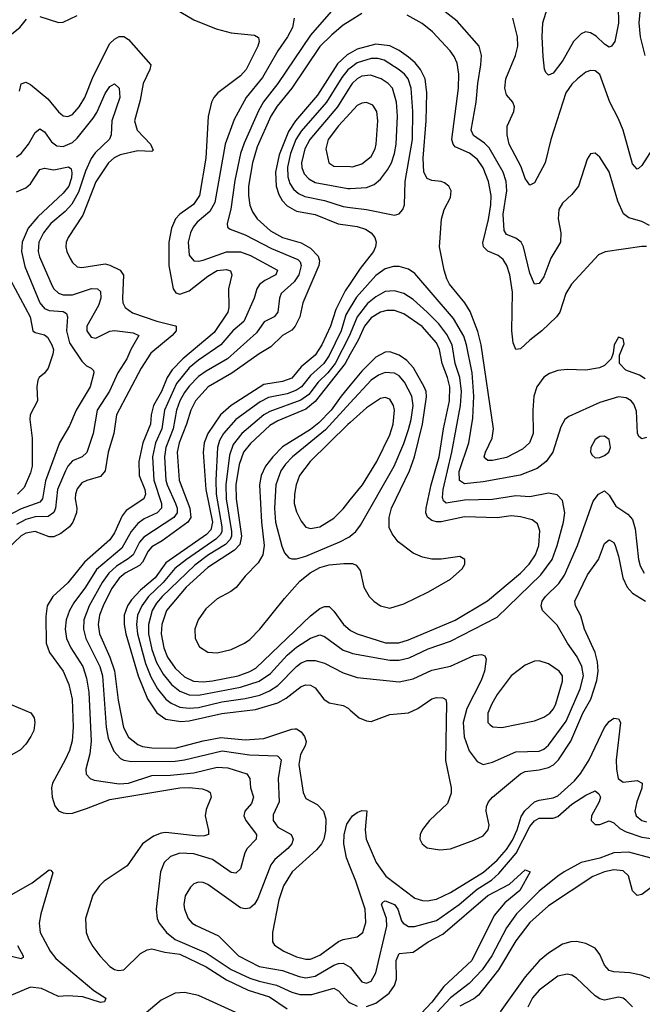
# Model space of a CAD drawing. Header units: inches. Extents: x 1649636 to 1815363, y 506543 to 641975.
# Tile 368 of 656: x 1708584 to 1711251, y 620742 to 624964. Entities that reach past the tile are written whole.
import ezdxf

# ---------------------------------------------------------------- set-up
doc = ezdxf.new("R2010")
doc.units = ezdxf.units.IN
doc.header["$MEASUREMENT"] = 0
doc.layers.add('B7602', color=7, linetype='Continuous')
doc.layers.add('B7612', color=7, linetype='Continuous')

msp = doc.modelspace()

# ---------------------------------------------------------------- linework, layer by layer
at = {"layer": 'B7602', "color": 5}
for points, elevation in [([(1708575.6, 625044.4), (1708456.9, 624950), (1708443.6, 624930), (1708440.9, 624910), (1708451.5, 624891.5), (1708490, 624881.1), (1708529.5, 624890), (1708550, 624903.2), (1708584.4, 624930), (1708613, 624967)], 520), ([(1708670, 624977.4), (1708750, 624951.9), (1708770, 624952.8), (1708830, 624982.2)], 520), ([(1709250, 625011.1), (1709330, 624962.8), (1709425, 624925), (1709490, 624908.2), (1709590, 624897.3), (1709607.6, 624887.6), (1709610.1, 624870.1), (1709603.6, 624850), (1709554.6, 624750), (1709530, 624723.4), (1709432.9, 624650), (1709415.6, 624630), (1709405.8, 624610), (1709391.2, 624548.8), (1709381.6, 624370), (1709354.7, 624210), (1709328.4, 624171.6), (1709270.1, 624130), (1709251.8, 624110), (1709234.4, 624070), (1709222.6, 624010), (1709222.7, 623910), (1709241.3, 623810), (1709252.5, 623792.5), (1709270, 623786.8), (1709310, 623801.2), (1709390, 623864.5), (1709430, 623888.3), (1709470, 623893.2), (1709486.5, 623886.5), (1709492.3, 623870), (1709477.7, 623810), (1709480.5, 623730), (1709475.1, 623710), (1709416.8, 623623.2), (1709283.1, 623510), (1709237.3, 623462.7), (1709215.1, 623430), (1709190.9, 623369.1), (1709157.4, 623310), (1709146.8, 623270), (1709143.6, 623230), (1709111.2, 623150), (1709094.8, 623070), (1709095.9, 623010), (1709120.3, 622950), (1709122.7, 622930), (1709116, 622910), (1709039.9, 622860.1), (1709023.4, 622836.6), (1708990, 622763.9), (1708970, 622734), (1708861.9, 622638.1), (1708790, 622548.7), (1708725.2, 622490), (1708700.9, 622450), (1708695.4, 622404.6), (1708696.8, 622290), (1708711.7, 622250), (1708770.6, 622170), (1708793.8, 622113.8), (1708808.5, 622050), (1708812.7, 621930), (1708808.3, 621871.7), (1708796.5, 621830), (1708779.1, 621790), (1708723.6, 621690), (1708719.5, 621670), (1708722.3, 621630), (1708733.6, 621593.6), (1708750, 621571.3), (1708770, 621562.3), (1708790, 621559.8), (1708810, 621561.8), (1708870, 621581.5), (1708970, 621620.7), (1709270, 621670.4), (1709310, 621671.8), (1709365.2, 621665.2), (1709390, 621657.8), (1709399.6, 621650), (1709404.2, 621630), (1709383, 621577), (1709378.3, 621550), (1709392.4, 621487.6), (1709392, 621470), (1709375.7, 621464.3), (1709350, 621463.4), (1709210, 621479.3), (1709190, 621476.4), (1709156.9, 621463.1), (1709110.1, 621429.9), (1709044.4, 621335.6), (1708945.8, 621270), (1708925.5, 621250), (1708897.3, 621210), (1708865.4, 621110), (1708868.4, 621050), (1708879.4, 621019.4), (1708896.8, 620990), (1708926.7, 620950), (1708970, 620904.5), (1708990, 620891.2), (1709006.7, 620886.7), (1709030, 620889.7), (1709100.8, 620959.2), (1709130, 620976.2), (1709150, 620979.9), (1709205.6, 620965.6), (1709270, 620956.3), (1709382.2, 620902.2), (1709470, 620847.1), (1709562.7, 620802.7), (1709654.4, 620774.4), (1709730, 620722.6)], 520), ([(1709759.8, 624970), (1709751.9, 624930), (1709731.2, 624890), (1709689.1, 624830.9), (1709623.7, 624716.3), (1709553.6, 624630), (1709503.2, 624536.8), (1709463.7, 624430), (1709420.5, 624179.5), (1709398.3, 624141.7), (1709344.3, 624095.7), (1709326.3, 624073.7), (1709314.9, 624050), (1709305.6, 624010), (1709310, 623954.4), (1709330, 623930.2), (1709350, 623927.9), (1709370, 623932.4), (1709470, 623969.3), (1709530, 623968.3), (1709573, 623953), (1709688.1, 623890), (1709681.3, 623870), (1709634.3, 623845.7), (1709611.7, 623828.3), (1709600.4, 623810), (1709588.2, 623770), (1709543.8, 623670), (1709497.6, 623630), (1709445.7, 623570), (1709350, 623504.6), (1709310, 623470.9), (1709255.4, 623404.6), (1709204.4, 623290), (1709192.1, 623210), (1709165, 623150), (1709152.1, 623090), (1709157.8, 622990), (1709192, 622890), (1709192, 622870), (1709173.3, 622850), (1709116.5, 622823.5), (1709090, 622803.9), (1709061.3, 622770), (1709021.4, 622698.6), (1708913.1, 622606.9), (1708866.3, 622530), (1708815.9, 622464.1), (1708797.2, 622430), (1708783.3, 622390), (1708778.7, 622350), (1708784.5, 622310), (1708803, 622270), (1708853.9, 622190), (1708870, 622140.3), (1708879.7, 622079.7), (1708890.1, 621869.9), (1708884.2, 621815.8), (1708867.5, 621750), (1708868.9, 621728.9), (1708885.3, 621710), (1708902.5, 621702.5), (1709010, 621686.8), (1709050, 621690.1), (1709150, 621722.5), (1709230, 621724.5), (1709330, 621734.6), (1709430, 621759.3), (1709475.7, 621755.7), (1709556.5, 621730), (1709569.3, 621710), (1709572.7, 621670), (1709585.9, 621630), (1709577.1, 621602.9), (1709548, 621570), (1709543.9, 621550), (1709553, 621530), (1709598.5, 621470), (1709596.6, 621450), (1709558.5, 621410), (1709548.6, 621391.4), (1709530, 621322.6), (1709510, 621304.5), (1709490, 621307.3), (1709410, 621362.8), (1709330, 621387.6), (1709270, 621390.4), (1709230, 621376.3), (1709202.5, 621350), (1709187.7, 621310), (1709168.1, 621150), (1709172.8, 621110), (1709182, 621090), (1709213.1, 621050), (1709250, 621019.4), (1709382.2, 620962.2), (1709490, 620891.4), (1709570, 620854.5), (1709610, 620840.6), (1709684.4, 620824.4), (1709750, 620794.4), (1709783.8, 620783.8), (1709835.7, 620784.3), (1709930, 620810.7), (1709950, 620799.8), (1709992.5, 620752.5), (1710000, 620748.9)], 540), ([(1709928.6, 625010), (1709830, 624897.9), (1709689.3, 624690), (1709628, 624612), (1709606.4, 624573.6), (1709545, 624435), (1709529.8, 624390.2), (1709505.4, 624274.6), (1709488.3, 624151.7), (1709472.1, 624090), (1709474.5, 624074.5), (1709485.2, 624065.2), (1709550, 624041.7), (1709662.3, 623982.3), (1709775.7, 623935.7), (1709785.3, 623925.3), (1709790.4, 623910), (1709779.3, 623870), (1709760, 623840), (1709704.7, 623790), (1709696.2, 623770), (1709689.5, 623710), (1709673.7, 623690), (1709631.2, 623668.8), (1709598.3, 623621.7), (1709474.3, 623510), (1709382.5, 623457.5), (1709350, 623433.6), (1709310, 623392.5), (1709290, 623364.9), (1709270.4, 623329.6), (1709255.7, 623290), (1709241.1, 623210), (1709209.3, 623130), (1709204.1, 623090), (1709210.1, 622990), (1709215.1, 622970), (1709251.9, 622890), (1709258.3, 622870), (1709258.2, 622850), (1709244.4, 622830), (1709114.9, 622745.1), (1709096.5, 622723.5), (1709069.4, 622670), (1709048.5, 622651.5), (1708998.8, 622621.2), (1708965.1, 622590), (1708936.5, 622550), (1708880.9, 622450), (1708858.3, 622390), (1708856.4, 622350), (1708866.4, 622310), (1708927, 622190), (1708938.8, 622150), (1708953.9, 621930), (1708963.2, 621883.2), (1708987.2, 621827.2), (1709016.2, 621796.2), (1709030, 621788.2), (1709062.6, 621782.6), (1709250, 621784.5), (1709290, 621790.1), (1709451.5, 621828.5), (1709568.5, 621811.5), (1709687.1, 621807.1), (1709690, 621806.2), (1709703.5, 621790), (1709691.6, 621710), (1709694.8, 621610), (1709670, 621554.3), (1709670.1, 621530), (1709690, 621501.3), (1709746.7, 621470), (1709755.8, 621450), (1709749.3, 621430), (1709732.8, 621410), (1709677.6, 621362.4), (1709660.2, 621339.8), (1709603.9, 621196.1), (1709590, 621171), (1709570, 621154.8), (1709550, 621150.7), (1709530, 621156.2), (1709390, 621256), (1709370, 621264.2), (1709350, 621265.5), (1709330, 621258.4), (1709315.1, 621244.9), (1709292.9, 621207.2), (1709287.2, 621170), (1709289.5, 621150), (1709305.5, 621110), (1709322.8, 621090), (1709339.2, 621079.2), (1709436.1, 621036.1), (1709521.2, 620950), (1709610, 620904.1), (1709710, 620887.1), (1709780.9, 620860.9), (1709810, 620855.6), (1709850, 620862.7), (1709930, 620910.1), (1709950, 620917.1), (1709970, 620917.9), (1710000, 620900.6)], 560), ([(1710000, 624959.2), (1709970, 624940.1), (1709920.5, 624899.5), (1709870, 624849), (1709750.1, 624670), (1709687.1, 624592.9), (1709659.6, 624550), (1709601.7, 624418.3), (1709580.9, 624350), (1709564.1, 624250), (1709563.6, 624210), (1709569.4, 624169.4), (1709580.8, 624140.8), (1709601.4, 624110), (1709658.4, 624058.4), (1709710, 624029.4), (1709790, 624006.6), (1709830, 623984.4), (1709863.1, 623950), (1709868.8, 623930), (1709865.1, 623910), (1709796.5, 623750), (1709783.8, 623690), (1709764.7, 623650), (1709750, 623632.2), (1709709.4, 623610), (1709659.1, 623560.9), (1709610, 623531.3), (1709492.3, 623447.7), (1709390.6, 623390), (1709336.7, 623330), (1709316.3, 623290), (1709298.5, 623230), (1709266.3, 623150), (1709257.8, 623110), (1709267.1, 622990), (1709312.8, 622870), (1709317.1, 622830), (1709304.1, 622810), (1709194.3, 622730), (1709150, 622703.8), (1709134.3, 622685.7), (1709110, 622638.1), (1709096.8, 622623.2), (1709035.3, 622590), (1709010, 622568.8), (1708976.9, 622523.1), (1708941.6, 622450), (1708925.9, 622410), (1708919.6, 622370), (1708926, 622330), (1708970.1, 622230), (1708990, 622172.2), (1709006.2, 622046.2), (1709028.6, 621928.6), (1709050, 621887.6), (1709090, 621855.5), (1709110, 621847.5), (1709150, 621841), (1709250, 621840.7), (1709370, 621872.2), (1709446, 621886), (1709550, 621876.7), (1709630, 621882), (1709750, 621922), (1709762.6, 621922.6), (1709770, 621922.7), (1709790, 621910.7), (1709803.8, 621890), (1709811.2, 621868.8), (1709806.4, 621850), (1709786.6, 621813.4), (1709779.9, 621770), (1709797.8, 621650), (1709810, 621624.4), (1709858.3, 621598.2), (1709885.8, 621570), (1709895.8, 621535.8), (1709893.6, 621486.4), (1709886.8, 621450), (1709876.9, 621430), (1709855.2, 621404.8), (1709750.6, 621310), (1709714.2, 621250), (1709693.4, 621190), (1709667, 621050), (1709667.5, 621010), (1709676, 620996), (1709715.2, 620970), (1709770, 620945.9), (1709810, 620935.3), (1709830, 620935.6), (1709870, 620952.6), (1709950, 621010.6), (1709970, 621019.3), (1710000, 621025.2)], 580), ([(1708582.2, 624657.8), (1708590.7, 624689.3), (1708610, 624696), (1708630, 624686.6), (1708704.6, 624624.6), (1708750, 624569.2), (1708770, 624551.3), (1708790, 624548.6), (1708810, 624558), (1708838.3, 624590), (1708862.2, 624630), (1708898.8, 624721.2), (1708970, 624861.4), (1708990, 624880.7), (1709010, 624891.9), (1709030, 624892.4), (1709050, 624879.7), (1709145.2, 624770), (1709140.6, 624750), (1709112.7, 624690), (1709100.5, 624619.5), (1709075.7, 624530), (1709087.2, 624490), (1709143.5, 624430), (1709155.1, 624404.9), (1709150, 624398.4), (1709090, 624401.7), (1709014.7, 624385.3), (1708988.1, 624371.9), (1708964, 624350), (1708910, 624269.1), (1708853.7, 624126.3), (1708791.8, 624030), (1708782.9, 624010), (1708781.1, 623990), (1708785.2, 623970), (1708799.7, 623939.7), (1708810, 623922.6), (1708830, 623904.7), (1708850, 623901.5), (1708950, 623917.2), (1708970, 623911.9), (1709013.7, 623890), (1709028.6, 623868.6), (1709023.8, 623770), (1709026.1, 623750), (1709035.6, 623730), (1709066.9, 623706.9), (1709171.9, 623671.9), (1709251.5, 623651.5), (1709254.2, 623650), (1709253.9, 623630), (1709236.9, 623610), (1709145.3, 623534.7), (1709104.3, 623470), (1708998.1, 623270), (1708986.5, 623190), (1708962.7, 623110), (1708950.1, 623029.9), (1708930, 623005), (1708871.4, 622988.6), (1708850, 622977.5), (1708830, 622952.1), (1708822.4, 622930), (1708821.7, 622910), (1708828.9, 622870), (1708827.3, 622850), (1708811.2, 622810), (1708796.6, 622790), (1708759.7, 622760.3), (1708730, 622746.4), (1708710, 622746.1), (1708650, 622768.7), (1708610, 622762.5), (1708590, 622750.3), (1708530, 622693.1)], 480), ([(1710000, 624820.7), (1709986.8, 624813.2), (1709945.6, 624774.4), (1709859, 624641), (1709764.9, 624530), (1709735.2, 624484.8), (1709695.2, 624384.8), (1709679.2, 624310), (1709682.1, 624250), (1709694.1, 624214.1), (1709708.5, 624188.5), (1709730, 624165.4), (1709770, 624142.8), (1709850, 624129.4), (1709948.9, 624088.9), (1710000, 624081.5)], 620), ([(1710000, 624756), (1709990, 624748.4), (1709964.1, 624715.9), (1709897.6, 624610), (1709790, 624486.2), (1709767.5, 624450), (1709743.5, 624390), (1709731, 624331), (1709732.6, 624290), (1709741.5, 624261.5), (1709757.1, 624237.1), (1709778.3, 624218.3), (1709805.3, 624205.3), (1709889.2, 624189.2), (1709970, 624162.6), (1710000, 624158.9)], 640), ([(1708570, 624375.9), (1708590, 624390.8), (1708621.8, 624430), (1708650, 624479.8), (1708670, 624495.9), (1708690, 624483.5), (1708719.7, 624439.7), (1708743, 624423), (1708770, 624420.6), (1708810, 624438.1), (1708830, 624455.7), (1708898.6, 624541.4), (1708914.4, 624565.6), (1708950, 624647.3), (1708970, 624676.9), (1708990, 624688.8), (1709010, 624670.4), (1709013.2, 624630), (1708978.6, 624530), (1708975.5, 624470), (1708968.9, 624451.1), (1708906.8, 624393.2), (1708890, 624369.1), (1708865.1, 624314.9), (1708835.4, 624224.6), (1708806.7, 624173.3), (1708779.1, 624140.9), (1708716.8, 624090), (1708685, 624050), (1708666, 624010), (1708662.2, 623970), (1708667.9, 623947.9), (1708723.1, 623823.1), (1708730, 623809.4), (1708750, 623790.7), (1708770, 623784), (1708810, 623784.5), (1708891.9, 623811.9), (1708917, 623810), (1708930, 623798), (1708931, 623770), (1708921, 623739), (1708870.7, 623650), (1708870.8, 623630), (1708890, 623603), (1708910, 623598.6), (1708970, 623628.9), (1708990, 623632), (1709070, 623621.1), (1709094.7, 623610), (1709059.3, 623550), (1709042.2, 623510), (1709004.6, 623450), (1708968.3, 623371.7), (1708915.9, 623290), (1708899.2, 623190), (1708871.8, 623108.2), (1708851.5, 623090), (1708810, 623071.9), (1708790.1, 623050), (1708779.5, 623030), (1708745.9, 622950), (1708737.6, 622870), (1708729.7, 622850.3), (1708705.7, 622834.3), (1708650, 622832.4), (1708610, 622821.4), (1708570, 622799.8)], 460), ([(1710000, 624677.6), (1709945.5, 624590), (1709827, 624450), (1709805.9, 624410), (1709791.3, 624350), (1709793, 624330), (1709803.2, 624303.2), (1709822.2, 624282.2), (1709850, 624266.1), (1709990, 624240.3), (1710000, 624240.9)], 660), ([(1710000, 624563.4), (1709950, 624508.5), (1709905.9, 624450), (1709896.1, 624410), (1709907.7, 624350), (1709930, 624335.5), (1710000, 624334)], 680), ([(1708570, 624225.9), (1708610, 624243.6), (1708630, 624259.8), (1708670, 624322), (1708690, 624327.7), (1708730, 624320.4), (1708793.3, 624333.3), (1708803.9, 624323.9), (1708807.3, 624307.3), (1708806.2, 624286.2), (1708794.5, 624250), (1708770, 624220.4), (1708661.4, 624118.6), (1708620.3, 624070), (1708593.6, 624010), (1708591.7, 623970), (1708606.4, 623906.4), (1708670, 623749.5), (1708690, 623726.3), (1708710, 623716.6), (1708770, 623713.4), (1708784.4, 623704.4), (1708788.4, 623690), (1708783.7, 623630), (1708797.8, 623577.8), (1708850, 623500.2), (1708870, 623479.7), (1708890.6, 623470), (1708899.3, 623459.3), (1708902, 623450), (1708885.7, 623390), (1708825.8, 623290), (1708797.6, 623222.4), (1708754.8, 623150), (1708693.9, 622986.1), (1708680.8, 622910), (1708670, 622894.9), (1708590, 622866.9), (1708490, 622814.7)], 440), ([(1708543.5, 623850), (1708628.1, 623690), (1708639.6, 623630), (1708650, 623622.3), (1708690, 623613.2), (1708702.8, 623602.8), (1708721.9, 623570), (1708728, 623550), (1708726, 623530), (1708705.5, 623470), (1708690, 623447.8), (1708666.7, 623430), (1708661.6, 623418.4), (1708657.4, 623390), (1708659.5, 623330), (1708629.2, 623270), (1708626.5, 623250), (1708637.8, 623170), (1708637.7, 623050), (1708630, 623021.1), (1708602.6, 622957.4), (1708573.8, 622930)], 420), ([(1710000, 623832.9), (1709978.8, 623801.2), (1709938.5, 623721.5), (1709915.6, 623650), (1709878.4, 623570), (1709850, 623525.5), (1709790, 623475.4), (1709750, 623427.5), (1709710, 623412.6), (1709630, 623399.5), (1709489.1, 623310), (1709444.6, 623270), (1709390, 623189.9), (1709374.3, 623150), (1709370.1, 623110.1), (1709381.3, 622950), (1709409.4, 622810), (1709402.9, 622777.1), (1709383.6, 622756.4), (1709210, 622635.5), (1709163.6, 622570), (1709101.7, 622518.3), (1709063, 622477), (1709045.9, 622450), (1709032, 622410), (1709030.9, 622370), (1709037.8, 622330), (1709091.6, 622150), (1709131.2, 622051.2), (1709171.1, 621991.1), (1709210, 621965), (1709274, 621954), (1709310, 621957.8), (1709450, 621989), (1709594, 622006), (1709690, 622035.2), (1709724.8, 622055.2), (1709790, 622105.1), (1709810, 622111.6), (1709830, 622110.7), (1709850, 622099), (1709886.2, 622050), (1709910, 622034.6), (1709970, 622023.5), (1709991.2, 622011.2), (1710000, 622003.6)], 620), ([(1710000, 623729.6), (1709981.5, 623698.5), (1709960.5, 623630), (1709910, 623524.5), (1709886.6, 623490), (1709830, 623438.4), (1709791.1, 623390), (1709770, 623376.1), (1709730, 623359.5), (1709650, 623343.3), (1709614.3, 623325.7), (1709510, 623249.5), (1709456.5, 623190), (1709439.8, 623160.2), (1709431.3, 623130), (1709423.6, 622990), (1709425.8, 622930), (1709449.1, 622790), (1709449.3, 622770), (1709443.8, 622756.2), (1709424, 622736), (1709297.7, 622650), (1709248.8, 622611.2), (1709198.3, 622550), (1709135.6, 622490), (1709106.4, 622450), (1709089, 622411), (1709084.3, 622370), (1709088.1, 622330), (1709123.3, 622203.3), (1709145.6, 622145.6), (1709174.2, 622094.2), (1709210, 622050.1), (1709233, 622033), (1709270, 622016.7), (1709310, 622011.2), (1709350, 622014.4), (1709450, 622039.1), (1709550, 622053.3), (1709612.3, 622067.7), (1709654.2, 622085.8), (1709690, 622108.9), (1709770, 622190.6), (1709790, 622205.7), (1709815.6, 622215.6), (1709850, 622215.8), (1709890, 622204.7), (1709970, 622163.3), (1710000, 622153)], 640), ([(1710000, 623616.3), (1709997.5, 623610), (1709935.3, 623490), (1709904.2, 623450), (1709863, 623410), (1709822.6, 623357.4), (1709787.9, 623332.1), (1709655.7, 623284.3), (1709630.2, 623269.8), (1709534.8, 623190), (1709497.7, 623142.3), (1709482.9, 623097.1), (1709466.6, 622970), (1709469, 622910), (1709491.2, 622770), (1709491.1, 622750), (1709485.5, 622734.5), (1709465.8, 622714.2), (1709392.9, 622670), (1709334.5, 622625.5), (1709193.9, 622490), (1709170, 622461.4), (1709151.8, 622430), (1709135.8, 622370), (1709136, 622330), (1709150, 622264), (1709170, 622207.3), (1709197.9, 622157.9), (1709233.7, 622113.7), (1709270, 622084.8), (1709310, 622069.5), (1709350, 622067.6), (1709530, 622101.3), (1709610, 622127.2), (1709659, 622161), (1709730, 622238.9), (1709770, 622272.7), (1709830, 622311.9), (1709870, 622326), (1709890, 622318.9), (1709970, 622261), (1710000, 622250.3)], 660), ([(1710000, 623529.2), (1709978.3, 623490), (1709850, 623326.3), (1709810, 623293.7), (1709690, 623244.4), (1709655.4, 623224.6), (1709572.5, 623147.4), (1709543.1, 623110), (1709524, 623056), (1709509.6, 622970), (1709511.2, 622910), (1709533.5, 622750), (1709526.3, 622713.7), (1709504.4, 622690), (1709390, 622614.4), (1709297.3, 622530), (1709212.4, 622430), (1709192.6, 622370), (1709189.8, 622330), (1709200.8, 622270), (1709216.6, 622230), (1709250, 622183.6), (1709290, 622146.6), (1709328.1, 622128.1), (1709370, 622124.2), (1709410, 622128.8), (1709519.3, 622150), (1709570, 622168.6), (1709596.2, 622183.8), (1709830, 622407.7), (1709870, 622439.6), (1709890, 622448.3), (1709910, 622447.2), (1709930, 622428.4), (1709971.4, 622370), (1710000, 622346.4)], 680), ([(1710000, 623397.2), (1709960.5, 623350), (1709918, 623290), (1709864.9, 623235.1), (1709830, 623206.1), (1709710, 623132.2), (1709667.8, 623090), (1709636.4, 623050), (1709618.8, 623010), (1709611.7, 622970), (1709619.5, 622810), (1709630.7, 622710), (1709624.9, 622670), (1709604.9, 622635.1), (1709550, 622578.1), (1709511.1, 622528.9), (1709488.4, 622511.6), (1709430, 622481.1), (1709381.9, 622438.1), (1709348.7, 622390), (1709334.2, 622350), (1709335.3, 622310), (1709354.1, 622274.1), (1709390, 622252.6), (1709430, 622249.3), (1709490, 622262.7), (1709546.3, 622290), (1709570, 622306.5), (1709612.4, 622350), (1709718.3, 622481.7), (1709784.2, 622555.8), (1709827.9, 622592.1), (1709870, 622615.2), (1709910, 622626.1), (1709972.8, 622632.8), (1710000, 622632)], 720), ([(1710000, 623320.9), (1709894.2, 623205.8), (1709753.3, 623090), (1709722.2, 623057.8), (1709702.6, 623030), (1709681.8, 622970), (1709675.5, 622870), (1709680.3, 622810), (1709707, 622707), (1709718.2, 622678.2), (1709737, 622657), (1709750, 622651.7), (1709770, 622652.5), (1709810, 622663.6), (1709955.2, 622724.8), (1709994.5, 622745.5), (1710000, 622750)], 740), ([(1710000, 623237.5), (1709990, 623228.7), (1709828.1, 623070), (1709783.1, 623010), (1709767.7, 622970), (1709760.6, 622930), (1709760.4, 622890), (1709770, 622853.7), (1709790, 622813.1), (1709810, 622787.3), (1709830, 622781.7), (1709870, 622789.5), (1709930, 622826), (1709970, 622867), (1710000, 622904.7)], 760), ([(1708550, 622026.6), (1708632.1, 621992.1), (1708645.5, 621970), (1708649.2, 621950), (1708643.9, 621916.1), (1708631.5, 621890), (1708610, 621856.8), (1708586.8, 621833.2), (1708530, 621800.7)], 480), ([(1710000, 621330.2), (1709983.9, 621370), (1709972.4, 621430), (1709974.3, 621470), (1709985.1, 621514.9), (1710000, 621536.1)], 580), ([(1708550, 621213), (1708636.6, 621263.4), (1708710, 621318.2), (1708717, 621317), (1708725.3, 621305.3), (1708674, 621130), (1708667.2, 621090), (1708671.5, 621050), (1708714.7, 620970), (1708738.7, 620938.7), (1708901, 620801), (1708952.3, 620767.7), (1708946.8, 620753.2), (1708930, 620749.3), (1708853.6, 620773.6), (1708790, 620778), (1708750, 620775.2), (1708677.6, 620810), (1708630, 620815.3), (1708490, 620757)], 480), ([(1708574.5, 620994.5), (1708599.1, 620950), (1708598, 620942), (1708590, 620937.2), (1708530, 620951.6)], 460), ([(1709510, 620706.1), (1709350, 620779.5), (1709290, 620792.4), (1709250, 620789.6), (1709190, 620759.6), (1709098, 620682)], 520)]:
    msp.add_lwpolyline(points, dxfattribs=dict(at, elevation=elevation))
at = {"layer": 'B7612', "color": 5}
for points, elevation in [([(1711146.9, 625093.1), (1711150.1, 624949.9), (1711133.1, 624870), (1711118.8, 624850), (1711110, 624846.6), (1711090, 624858.9), (1711053.8, 624893.8), (1711030, 624907.2), (1711008.2, 624911.8), (1710990, 624903.8), (1710956.5, 624870), (1710911.3, 624788.7), (1710870, 624734.8), (1710850, 624726.6), (1710838, 624738), (1710832.5, 624752.5), (1710826.4, 624806.4), (1710822.2, 624890), (1710825.7, 624950), (1710886, 625150)], 520), ([(1711281.9, 624081.9), (1711250, 624098.3), (1711194.4, 624114.4), (1711171.2, 624131.2), (1711145.9, 624185.9), (1711110, 624311.6), (1711070, 624374.5), (1711050, 624392), (1711030, 624389.3), (1711014.7, 624365.3), (1710978, 624250), (1710950, 624214.3), (1710910, 624177.4), (1710894.4, 624150), (1710890.2, 624110), (1710902.8, 624050), (1710901.1, 624010), (1710859.1, 623940.9), (1710830, 623861.7), (1710810, 623832.4), (1710789.8, 623829.8), (1710770, 623877.6), (1710742.2, 623990), (1710732.3, 624010), (1710710, 624026.6), (1710670, 624043.2), (1710659.6, 624059.6), (1710655.6, 624130), (1710670.6, 624230.6), (1710667.7, 624270), (1710655.2, 624310), (1710594.8, 624414.8), (1710575, 624435), (1710528, 624468), (1710517.7, 624490), (1710540.2, 624610), (1710547, 624690), (1710560.2, 624770), (1710562.3, 624810), (1710552.2, 624850), (1710458.4, 624958.4), (1710367.9, 625027.9)], 560), ([(1710050, 624991.1), (1710000, 624959.2)], 580), ([(1711270, 623991.7), (1711250, 623991.9), (1711091.9, 623968.1), (1711064.3, 623955.7), (1710947.5, 623830), (1710923.2, 623790), (1710898.2, 623710), (1710883.5, 623690), (1710821.2, 623630), (1710769.5, 623590.5), (1710730, 623553.2), (1710709.5, 623549.5), (1710698.7, 623578.7), (1710691.8, 623630), (1710695.1, 623795.1), (1710684.5, 623870), (1710670.3, 623910.3), (1710655.3, 623935.3), (1710633.3, 623953.4), (1710590, 623971.6), (1710571.6, 623990), (1710567.9, 624007.9), (1710593.1, 624106.9), (1710602.9, 624170), (1710603.5, 624210), (1710591.8, 624270), (1710568.9, 624328.9), (1710544.6, 624364.6), (1710511.6, 624391.6), (1710450, 624419.3), (1710440.9, 624430), (1710436, 624450), (1710463.5, 624670), (1710465.2, 624730), (1710457.9, 624777.9), (1710445.9, 624805.9), (1710428.3, 624830), (1710351.8, 624911.8), (1710307.7, 624947.7), (1710244, 624984)], 580), ([(1711295, 624410), (1711250, 624338.7), (1711234.6, 624325.4), (1711230, 624323.1), (1711210, 624345.7), (1711169, 624490), (1711150, 624538.9), (1711112.9, 624610), (1711070, 624728.6), (1711050, 624744.5), (1711030, 624746.1), (1711010, 624739), (1710973.4, 624710), (1710950, 624688.1), (1710923.3, 624650), (1710859.5, 624450), (1710835, 624350), (1710790, 624265.1), (1710770, 624254), (1710750, 624283.6), (1710732.5, 624332.5), (1710680.5, 624430), (1710672.7, 624470), (1710672.3, 624507.7), (1710700.9, 624570), (1710703.1, 624590), (1710696.3, 624610), (1710670, 624641.3), (1710662, 624670), (1710666.6, 624710), (1710708.5, 624810), (1710718.1, 624850), (1710717, 624890), (1710696.8, 624970)], 540), ([(1711242, 625010), (1711237.2, 624950), (1711242.5, 624890), (1711262.2, 624810)], 540), ([(1711263.8, 623423.8), (1711239.8, 623439.8), (1711181.5, 623461.5), (1711154.4, 623490), (1711154.2, 623525.8), (1711173.5, 623573.5), (1711170, 623595.1), (1711150, 623602), (1711130.4, 623570), (1711125.9, 623534.1), (1711117.6, 623510), (1711090, 623481.5), (1711068.6, 623471.4), (1711010, 623461.1), (1710930, 623464.2), (1710890, 623459.9), (1710853.1, 623446.9), (1710830, 623431.2), (1710800.1, 623390), (1710786.6, 623350), (1710781.7, 623290), (1710783.4, 623190), (1710767.5, 623150), (1710737.6, 623122.4), (1710670, 623087.4), (1710610, 623073.3), (1710590, 623073.6), (1710580.4, 623080.4), (1710574.4, 623090), (1710579.3, 623110), (1710607.4, 623170), (1710613.9, 623210), (1710561.4, 623570), (1710546.7, 623626.7), (1710513.4, 623713.4), (1710490.6, 623750.6), (1710425.8, 623830), (1710413.3, 623853.3), (1710402.1, 623890), (1710383.1, 623990), (1710391, 624109), (1710402.9, 624150), (1710430, 624202), (1710432.2, 624230), (1710423.1, 624250), (1710404.3, 624264.3), (1710390, 624270.4), (1710350, 624274.6), (1710330, 624283.2), (1710315.6, 624310), (1710312.3, 624370), (1710325.9, 624530), (1710327.7, 624650), (1710320.5, 624710), (1710301.5, 624750), (1710278.5, 624778.5), (1710250, 624803.4), (1710210, 624831.6), (1710170, 624851.7), (1710110, 624858.7), (1710030, 624837.9), (1710000, 624820.7)], 620), ([(1710000, 624158.9), (1710070.1, 624150.1), (1710190, 624126), (1710210, 624131.7), (1710225.1, 624150), (1710232.2, 624170), (1710236, 624270), (1710266.7, 624450), (1710268.1, 624570), (1710261.1, 624670), (1710247.9, 624710), (1710233.1, 624730), (1710210, 624749.5), (1710145.3, 624790), (1710117.7, 624797.7), (1710090, 624798), (1710030, 624778.9), (1710000, 624756)], 640), ([(1710000, 624240.9), (1710070, 624245), (1710102.1, 624257.9), (1710130, 624279.8), (1710160.1, 624319.9), (1710176.3, 624350), (1710189.5, 624390), (1710196.5, 624430), (1710202.2, 624550), (1710198.2, 624610), (1710180.4, 624670), (1710162.7, 624690), (1710132.3, 624710), (1710086.9, 624726.9), (1710050, 624721.8), (1710030, 624711.1), (1710007.7, 624690), (1710000, 624677.6)], 660), ([(1710000, 624334), (1710010, 624333.8), (1710050, 624345.4), (1710090, 624377.1), (1710107.1, 624410), (1710111.3, 624430), (1710117.9, 624530), (1710114.1, 624570), (1710097.3, 624597.3), (1710070, 624609.1), (1710050, 624606.5), (1710030, 624596.3), (1710000, 624563.4)], 680), ([(1710000, 624081.5), (1710030, 624077.1), (1710065.5, 624065.5), (1710089.4, 624050), (1710105.1, 624030), (1710110.6, 624010), (1710108.3, 623990), (1710099.9, 623970), (1710042.9, 623897.1), (1710000, 623832.9)], 620), ([(1711270, 623173), (1711250, 623166.5), (1711237.2, 623177.2), (1711231, 623191), (1711226, 623286), (1711215.1, 623315.1), (1711203.1, 623330), (1711182.8, 623342.8), (1711150, 623346.8), (1711070, 623323.2), (1710937.1, 623262.9), (1710919.5, 623250), (1710901.9, 623218.1), (1710867.9, 623110), (1710839.3, 623070), (1710800.6, 623039.4), (1710728.4, 623011.6), (1710570, 622982.1), (1710490, 622974.3), (1710468.7, 622988.7), (1710467.2, 623027.2), (1710508.4, 623150), (1710525.2, 623254.8), (1710529.9, 623350.1), (1710522.1, 623450), (1710498.4, 623570), (1710487, 623607), (1710442.6, 623682.6), (1710276.2, 623876.2), (1710250, 623893.6), (1710210, 623905.6), (1710185.2, 623905.2), (1710150, 623895.5), (1710110, 623867.4), (1710026.3, 623773.7), (1710000, 623729.6)], 640), ([(1710000, 622250.3), (1710010, 622246.8), (1710170, 622217.2), (1710210, 622217.9), (1710252.4, 622227.6), (1710333.8, 622266.2), (1710430, 622299), (1710630, 622401.6), (1710816.5, 622583.5), (1710864.5, 622650), (1710887, 622710), (1710914.3, 622810), (1710919.4, 622850), (1710910, 622902.4), (1710886.9, 622926.8), (1710850, 622934.1), (1710770, 622918.3), (1710710, 622923), (1710610, 622905.9), (1710490, 622904.1), (1710410.9, 622890.9), (1710400.3, 622900.3), (1710394.9, 622914.9), (1710398.2, 622950), (1710435.4, 623110), (1710472.1, 623310), (1710476.8, 623370), (1710470.2, 623430), (1710450.2, 623490), (1710436.2, 623570), (1710414.2, 623614.2), (1710379.4, 623659.4), (1710330, 623710.4), (1710270, 623763.7), (1710230, 623789.4), (1710190, 623802.1), (1710150, 623798.7), (1710110, 623775.9), (1710073.6, 623746.4), (1710029.3, 623690), (1710000, 623616.3)], 660), ([(1710000, 622346.4), (1710003.5, 622343.5), (1710030, 622331), (1710151.7, 622291.7), (1710208, 622292), (1710250, 622305.1), (1710450, 622389.3), (1710587.7, 622472.3), (1710729.9, 622590), (1710767.2, 622630), (1710794.1, 622670), (1710808.5, 622710), (1710812.4, 622772.4), (1710802.4, 622802.4), (1710778.8, 622818.8), (1710730, 622832.9), (1710690, 622836.2), (1710630, 622827.3), (1710490, 622831.7), (1710390, 622811.4), (1710370, 622811.5), (1710350, 622816.6), (1710330.6, 622830.6), (1710323.8, 622850), (1710325.2, 622870), (1710346.3, 622970), (1710380.8, 623090), (1710400, 623210), (1710425.3, 623330), (1710426.7, 623390), (1710417.1, 623430), (1710394.2, 623490), (1710382.5, 623550), (1710370, 623577.8), (1710307.8, 623647.8), (1710230, 623703.4), (1710190, 623717.4), (1710156.4, 623716.4), (1710130, 623709.6), (1710090, 623685.4), (1710061.1, 623650), (1710033.6, 623590), (1710000, 623529.2)], 680), ([(1710000, 622632), (1710010, 622631.7), (1710025.3, 622625.3), (1710042.7, 622602.7), (1710058.1, 622530), (1710081.5, 622490), (1710100.5, 622470), (1710129.3, 622450), (1710170, 622440.3), (1710230, 622459.9), (1710334.8, 622510), (1710430, 622565.3), (1710479.4, 622610), (1710491.5, 622630), (1710490.9, 622650), (1710470, 622661.6), (1710390, 622651), (1710350, 622651.4), (1710310, 622659.2), (1710270, 622675.8), (1710205.5, 622725.5), (1710179.1, 622759.1), (1710167.1, 622787.1), (1710166.1, 622830), (1710176.9, 622870), (1710253.7, 623030), (1710275.6, 623090), (1710310, 623230), (1710327.2, 623347.2), (1710324.8, 623370), (1710316.6, 623390), (1710270.7, 623470.7), (1710242.1, 623502.1), (1710210, 623526.1), (1710170, 623540.4), (1710150, 623538.7), (1710110, 623516.3), (1710050, 623456.8), (1710000, 623397.2)], 720), ([(1710000, 622750), (1710024.2, 622770), (1710043.9, 622796.1), (1710188.6, 623050), (1710230, 623146.7), (1710250, 623206.2), (1710261.3, 623250), (1710269, 623310), (1710264.4, 623350), (1710233.1, 623410), (1710210, 623437.3), (1710190, 623448.2), (1710150, 623450.7), (1710120.7, 623439.3), (1710090, 623418.9), (1710000, 623320.9)], 740), ([(1710000, 622904.7), (1710052, 622970), (1710113.9, 623070), (1710170, 623184.2), (1710183.9, 623230), (1710189.2, 623290), (1710186, 623310), (1710170, 623337.4), (1710150, 623344), (1710130, 623340.2), (1710070, 623299), (1710000, 623237.5)], 760), ([(1710000, 622153), (1710030, 622142.7), (1710210, 622125.1), (1710270, 622137.3), (1710350, 622175.3), (1710430, 622192.1), (1710530, 622237.5), (1710562.6, 622242.6), (1710576, 622236), (1710582, 622222), (1710575.3, 622170), (1710560.4, 622130), (1710499.2, 622010), (1710484.4, 621950), (1710488.6, 621888.6), (1710510, 621828.9), (1710543.7, 621783.7), (1710570, 621770.2), (1710610, 621779.8), (1710710, 621824.5), (1710810, 621827), (1710830, 621835.7), (1710850, 621852.9), (1710924.6, 621955.4), (1710985.8, 622094.2), (1710999.1, 622150), (1710992.6, 622190), (1710972.5, 622232.5), (1710931.1, 622290), (1710887.1, 622367.1), (1710824.2, 622430), (1710817.7, 622450), (1710822.4, 622470), (1710836.3, 622490), (1710894.2, 622545.8), (1710918.4, 622581.6), (1710973.6, 622710), (1711041.1, 622898.9), (1711063.5, 622930), (1711090, 622943.6), (1711110, 622925.7), (1711137.9, 622877.9), (1711190, 622843.9), (1711210, 622820.8), (1711220.6, 622780.6), (1711234.5, 622650), (1711242.7, 622622.7), (1711259.8, 622590)], 640), ([(1710000, 622003.6), (1710038.7, 621970), (1710070, 621956.9), (1710090, 621954.2), (1710170, 621985), (1710250, 621991.9), (1710290, 622010.2), (1710350, 622051.6), (1710370, 622058), (1710396.5, 622056.5), (1710409.3, 622049.3), (1710413.1, 622033.1), (1710408, 621788), (1710432.2, 621670), (1710432.8, 621647.2), (1710416.4, 621603.6), (1710339.2, 621530), (1710310, 621491.1), (1710299.2, 621470), (1710298, 621450), (1710307.9, 621430), (1710330, 621413.6), (1710383.6, 621403.6), (1710430, 621408.8), (1710530, 621445.3), (1710570, 621465), (1710591.5, 621490), (1710595.2, 621510), (1710582.1, 621570), (1710583.4, 621590), (1710592, 621610), (1710609, 621630), (1710729.1, 621730.9), (1710750, 621739.7), (1710810, 621747), (1710850, 621757.3), (1710870.9, 621769.1), (1710892.6, 621790), (1710945.3, 621870), (1710996.7, 621990), (1711030.2, 622050), (1711056.6, 622130), (1711061.9, 622170), (1711059.5, 622210), (1711048.8, 622250), (1711004.4, 622350), (1710987.7, 622407.7), (1710965.5, 622450), (1710962.2, 622470), (1711016.8, 622583.2), (1711063.6, 622650), (1711090, 622717.8), (1711110, 622733.6), (1711130, 622722.3), (1711135.8, 622710), (1711150, 622663.8), (1711167.5, 622570), (1711186.9, 622530), (1711210, 622505.6), (1711265.2, 622470)], 620), ([(1710000, 621536.1), (1710009.8, 621550), (1710030, 621564.3), (1710050, 621573), (1710071.2, 621571.2), (1710063.4, 621490), (1710068.2, 621450), (1710111, 621350), (1710152.1, 621292.1), (1710277.4, 621197.4), (1710310, 621186.9), (1710330, 621185.4), (1710370, 621192.9), (1710430, 621221.3), (1710571.5, 621308.5), (1710630, 621359.8), (1710670, 621405.9), (1710694.6, 621445.4), (1710715.1, 621490), (1710732.9, 621547.1), (1710748.3, 621571.7), (1710790.2, 621609.8), (1710810, 621617.9), (1710870, 621626.8), (1710890, 621636.2), (1710960.4, 621699.6), (1710987.4, 621732.6), (1711024.1, 621790), (1711090, 621928.4), (1711110, 621954.4), (1711130, 621968.3), (1711150, 621966.7), (1711158, 621950), (1711139.2, 621790), (1711140.7, 621750), (1711148.4, 621710), (1711170, 621694.6), (1711230, 621701.3), (1711250.8, 621690.8), (1711249.2, 621669.2), (1711228, 621610), (1711219.8, 621570), (1711225.1, 621550), (1711250, 621530.2), (1711270, 621524.6)], 580), ([(1710000, 620900.6), (1710000.4, 620900.4), (1710050, 620838.8), (1710070, 620832.1), (1710090, 620840.7), (1710110, 620877.1), (1710156.5, 621076.5), (1710155.5, 621110), (1710134.2, 621170), (1710140.2, 621179.8), (1710150, 621185.8), (1710190, 621170.1), (1710203.5, 621150), (1710219.8, 621099.8), (1710226.7, 621090), (1710250, 621075.5), (1710274.9, 621074.9), (1710370, 621101.3), (1710466.7, 621170), (1710544, 621236), (1710605.2, 621274.8), (1710637, 621303), (1710710.5, 621389.5), (1710770, 621503.9), (1710790, 621528.5), (1710810, 621539.9), (1710870, 621540.8), (1710890, 621546.9), (1710950, 621600.5), (1711010, 621639), (1711050, 621658), (1711064.9, 621644.9), (1711072.3, 621630), (1711067.1, 621610), (1711033.7, 621550), (1711033, 621530), (1711050, 621513), (1711070, 621512.5), (1711110, 621529.3), (1711130, 621520.6), (1711155.8, 621495.8), (1711182.1, 621482.1), (1711250, 621458.8), (1711327.4, 621447.4)], 560), ([(1711290, 621368.2), (1711193.9, 621393.9), (1711130, 621391), (1711070, 621368.4), (1710990, 621349.5), (1710916.3, 621310), (1710890, 621290.9), (1710810, 621226.8), (1710712.2, 621130), (1710670, 621070), (1710606.4, 620950), (1710564.9, 620890), (1710509.4, 620830.6), (1710430.2, 620769.8), (1710314.3, 620645.7)], 560), ([(1710000, 621025.2), (1710029.2, 621030.8), (1710053.3, 621050), (1710066.6, 621093.4), (1710063.4, 621150), (1710024.3, 621270), (1710000, 621330.2)], 580), ([(1710070, 620732.8), (1710110, 620746.9), (1710167.2, 620790), (1710190, 620822.6), (1710197.5, 620850), (1710196.1, 620930), (1710210, 620959.4), (1710270, 620965.9), (1710334.1, 621010), (1710397, 621043), (1710590, 621208.7), (1710682.5, 621257.5), (1710750, 621318.4), (1710770.4, 621310), (1710727.3, 621230), (1710662.4, 621177.6), (1710617.2, 621122.8), (1710521.3, 620930), (1710401.2, 620818.8), (1710350, 620750.4), (1710281.3, 620678.7)], 540), ([(1711330, 621273.1), (1711250, 621212.5), (1711230, 621208.4), (1711209.1, 621229.1), (1711192.5, 621292.5), (1711170, 621314.1), (1711130, 621319.1), (1711090, 621309.9), (1711038.9, 621290), (1710850, 621164.7), (1710770, 621092.5), (1710710, 621014), (1710635.6, 620890), (1710550, 620781.5), (1710530, 620765.5), (1710470, 620733.8)], 580), ([(1711521.9, 620690), (1711490, 620869.2), (1711470, 620893.2), (1711432.4, 620807.6), (1711410, 620790.9), (1711390, 620789.8), (1711352.4, 620810), (1711310, 620843.8), (1711247, 620867), (1711197.5, 620877.5), (1711130, 620880.7), (1711110, 620887.4), (1711089.5, 620909.5), (1711070, 620955.8), (1711050, 620982), (1711010, 621003.2), (1710970, 621011.1), (1710944.9, 621010), (1710910, 620999.6), (1710850, 620961.2), (1710810, 620928.7), (1710750, 620859.1), (1710642.2, 620710)], 620), ([(1711210, 620731.6), (1711180.3, 620760.3), (1711170, 620768), (1711150, 620772.2), (1711090, 620760.2), (1711070, 620765), (1711050, 620778), (1710970, 620854.6), (1710950, 620867.1), (1710930, 620871.4), (1710890, 620862.2), (1710810, 620803.2), (1710781.5, 620770), (1710761.5, 620730)], 640), ([(1710000, 620748.9), (1710030, 620734.3)], 540)]:
    msp.add_lwpolyline(points, dxfattribs=dict(at, elevation=elevation))
at = {"layer": 'B7612', "color": 5, "elevation": 660}
for points in [[(1711090, 623178.7), (1711070, 623176.5), (1711050, 623163.5), (1711031.3, 623130), (1711029.2, 623110), (1711036.5, 623096.5), (1711050, 623085.8), (1711070, 623086.2), (1711090, 623094.7), (1711107.3, 623110), (1711115, 623130), (1711110, 623164.5)], [(1710810, 622214.8), (1710790, 622212.8), (1710750, 622195.9), (1710690, 622150.7), (1710630, 622069.7), (1710606.7, 622030), (1710590.2, 621990), (1710590.2, 621950.2), (1710600, 621940), (1710611.2, 621931.2), (1710650, 621929.3), (1710790, 621957.7), (1710830, 621973.9), (1710855, 621990), (1710871.5, 622008.5), (1710880.6, 622030), (1710910, 622127.7), (1710908.9, 622150), (1710895.3, 622170), (1710850, 622201.2)]]:
    msp.add_lwpolyline(points, close=True, dxfattribs=at)

doc.saveas('drawing.dxf')
